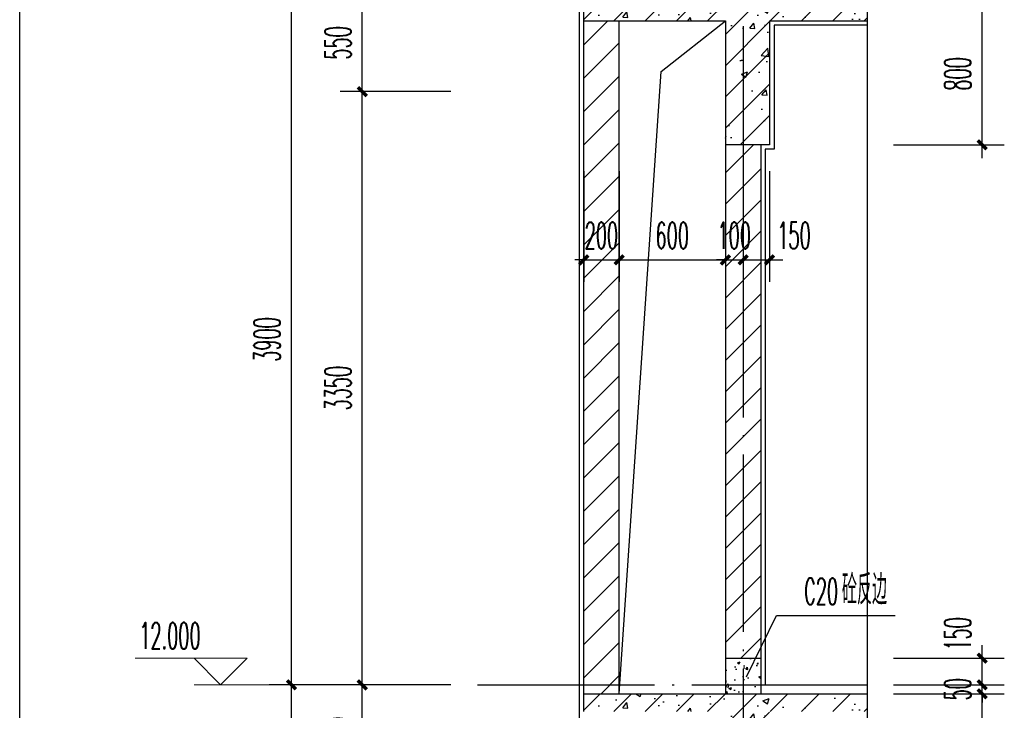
# Model space of a CAD drawing. Extents: x 1779708 to 7299578, y -1121471 to 88434.
# Tile 953 of 1056: x 6964219 to 6969779, y -959386 to -955486. Entities that reach past the tile are written whole.
import ezdxf

# ---------------------------------------------------------------- set-up
doc = ezdxf.new("R2010")
doc.units = 0
doc.header["$LTSCALE"] = 1000
doc.header["$MEASUREMENT"] = 0
doc.linetypes.add('DOTE', pattern=[2.42, 2, -0.2, 0.02, -0.2])
doc.layers.get('0').update_dxf_attribs({"linetype": 'CONTINUOUS'})
doc.layers.get('Defpoints').update_dxf_attribs({"linetype": 'CONTINUOUS'})
for name, color, linetype in [('AXIS', 3, 'CONTINUOUS'), ('DIM_LEAD', 3, 'CONTINUOUS'), ('DIM_SYMB', 3, 'CONTINUOUS'), ('DOTE', 1, 'DOTE'), ('PUB_TAB', 7, 'CONTINUOUS'), ('PUB_TEXT', 7, 'CONTINUOUS'), ('WALL', 255, 'CONTINUOUS'), ('填充细线', 8, 'CONTINUOUS'), ('粉刷线', 213, 'CONTINUOUS')]:
    doc.layers.add(name, color=color, linetype=linetype)
doc.layers.add('DIM_ELEV', color=3, linetype='CONTINUOUS', lineweight=13)
doc.styles.add('_TCH_DIM', font='SIMPLEX.shx', dxfattribs={"width": 0.7, "bigfont": 'GBCBIG.shx'})
doc.styles.add('_TCH_DIM_T3', font='SIMPLEX.shx', dxfattribs={"width": 0.494118, "bigfont": 'GBCBIG.shx'})
doc.dimstyles.new('_TCH_ARCH&&50', dxfattribs={"dimtxt": 148.75, "dimasz": 50, "dimexe": 125, "dimexo": 150, "dimgap": 63.125, "dimtad": 1, "dimdec": 0, "dimzin": 0, "dimdsep": 46, "dimtxsty": '_TCH_DIM_T3', "dimblk": 'ARCHTICK', "dimcen": 0.09, "dimdle": 75, "dimclrt": 7, "dimazin": 2, "dimtfac": 1, "dimtdec": 0, "dimtix": 1, "dimtmove": 2, "dimatfit": 3, "dimfxl": 250, "dimtolj": 1, "dimtzin": 0, "dimarcsym": 0})

# ---------------------------------------------------------------- blocks, each defined once
blk = doc.blocks.new('_ArchTick')
at = {"color": 0, "linetype": 'ByBlock', "const_width": 0.4}
blk.add_lwpolyline([(-0.5, -0.5), (0.5, 0.5)], dxfattribs=at)
blk = doc.blocks.new('*D1741')
at = {"layer": 'AXIS', "color": 0, "lineweight": -2, "transparency": 16777216}
for p, q in [((6965753.7, -963217.3), (6965753.7, -959167.3)), ((6966653.7, -959242.3), (6965628.7, -959242.3)), ((6966653.7, -963142.3), (6965628.7, -963142.3))]:
    blk.add_line(p, q, dxfattribs=at)
at = {"layer": 'Defpoints', "color": 0, "transparency": 16777216}
for p in [(6965753.7, -959242.3), (6966803.7, -959242.3), (6966803.7, -963142.3)]:
    blk.add_point(p, dxfattribs=at)
at = {"layer": 'AXIS', "color": 0, "lineweight": -2, "transparency": 16777216, "xscale": 50, "yscale": 50, "zscale": 50}
for p, rotation in [((6965753.7, -959242.3), 90), ((6965753.7, -963142.3), 270)]:
    blk.add_blockref('_ArchTick', p, dxfattribs=dict(at, rotation=rotation))
at = {"layer": 'AXIS', "color": 7, "transparency": 16777216, "insert": (6965616.2, -961192.3), "char_height": 148.75, "attachment_point": 5, "rotation": 90, "style": '_TCH_DIM_T3'}
blk.add_mtext('\\A1;3900', dxfattribs=at)
blk = doc.blocks.new('*D1742')
at = {"layer": 'AXIS', "color": 0, "lineweight": -2, "transparency": 16777216}
for p, q in [((6965753.7, -959317.3), (6965753.7, -955267.3)), ((6966653.7, -955342.3), (6965628.7, -955342.3)), ((6966653.7, -959242.3), (6965628.7, -959242.3))]:
    blk.add_line(p, q, dxfattribs=at)
at = {"layer": 'Defpoints', "color": 0, "transparency": 16777216}
for p in [(6965753.7, -955342.3), (6966803.7, -955342.3), (6966803.7, -959242.3)]:
    blk.add_point(p, dxfattribs=at)
at = {"layer": 'AXIS', "color": 0, "lineweight": -2, "transparency": 16777216, "xscale": 50, "yscale": 50, "zscale": 50}
for p, rotation in [((6965753.7, -955342.3), 90), ((6965753.7, -959242.3), 270)]:
    blk.add_blockref('_ArchTick', p, dxfattribs=dict(at, rotation=rotation))
at = {"layer": 'AXIS', "color": 7, "transparency": 16777216, "insert": (6965616.2, -957292.3), "char_height": 148.75, "attachment_point": 5, "rotation": 90, "style": '_TCH_DIM_T3'}
blk.add_mtext('\\A1;3900', dxfattribs=at)
blk = doc.blocks.new('*D1747')
at = {"layer": 'AXIS', "color": 0, "lineweight": -2, "transparency": 16777216}
for p, q in [((6969653.7, -960167.3), (6969653.7, -959217.3)), ((6969153.7, -959292.3), (6969778.7, -959292.3)), ((6969153.7, -960092.3), (6969778.7, -960092.3))]:
    blk.add_line(p, q, dxfattribs=at)
at = {"layer": 'Defpoints', "color": 0, "transparency": 16777216}
for p in [(6969003.7, -959292.3), (6969653.7, -959292.3), (6969003.7, -960092.3)]:
    blk.add_point(p, dxfattribs=at)
at = {"layer": 'AXIS', "color": 0, "lineweight": -2, "transparency": 16777216, "xscale": 50, "yscale": 50, "zscale": 50}
for p, rotation in [((6969653.7, -959292.3), 90), ((6969653.7, -960092.3), 270)]:
    blk.add_blockref('_ArchTick', p, dxfattribs=dict(at, rotation=rotation))
at = {"layer": 'AXIS', "color": 7, "transparency": 16777216, "insert": (6969516.2, -959692.3), "char_height": 148.75, "attachment_point": 5, "rotation": 90, "style": '_TCH_DIM_T3'}
blk.add_mtext('\\A1;800', dxfattribs=at)
blk = doc.blocks.new('*D1748')
at = {"layer": 'AXIS', "color": 0, "lineweight": -2, "transparency": 16777216}
for p, q in [((6969653.7, -959242.3), (6969653.7, -959192.3)), ((6969153.7, -959242.3), (6969778.7, -959242.3)), ((6969653.7, -959292.3), (6969653.7, -959242.3)), ((6969153.7, -959292.3), (6969778.7, -959292.3)), ((6969653.7, -959292.3), (6969653.7, -959342.3))]:
    blk.add_line(p, q, dxfattribs=at)
at = {"layer": 'Defpoints', "color": 0, "transparency": 16777216}
for p in [(6969003.7, -959242.3), (6969653.7, -959242.3), (6969003.7, -959292.3)]:
    blk.add_point(p, dxfattribs=at)
at = {"layer": 'AXIS', "color": 0, "lineweight": -2, "transparency": 16777216, "xscale": 50, "yscale": 50, "zscale": 50}
for p, rotation in [((6969653.7, -959242.3), 270), ((6969653.7, -959292.3), 90)]:
    blk.add_blockref('_ArchTick', p, dxfattribs=dict(at, rotation=rotation))
at = {"layer": 'AXIS', "color": 7, "transparency": 16777216, "insert": (6969516.2, -959267.3), "char_height": 148.75, "attachment_point": 5, "rotation": 90, "style": '_TCH_DIM_T3'}
blk.add_mtext('\\A1;50', dxfattribs=at)
blk = doc.blocks.new('*D1749')
at = {"layer": 'AXIS', "color": 0, "lineweight": -2, "transparency": 16777216}
for p, q in [((6969653.7, -959317.3), (6969653.7, -959017.3)), ((6969153.7, -959092.3), (6969778.7, -959092.3)), ((6969153.7, -959242.3), (6969778.7, -959242.3))]:
    blk.add_line(p, q, dxfattribs=at)
at = {"layer": 'Defpoints', "color": 0, "transparency": 16777216}
for p in [(6969003.7, -959092.3), (6969653.7, -959092.3), (6969003.7, -959242.3)]:
    blk.add_point(p, dxfattribs=at)
at = {"layer": 'AXIS', "color": 0, "lineweight": -2, "transparency": 16777216, "xscale": 50, "yscale": 50, "zscale": 50}
for p, rotation in [((6969653.7, -959092.3), 90), ((6969653.7, -959242.3), 270)]:
    blk.add_blockref('_ArchTick', p, dxfattribs=dict(at, rotation=rotation))
at = {"layer": 'AXIS', "color": 7, "transparency": 16777216, "insert": (6969516.2, -958954.8), "char_height": 148.75, "attachment_point": 5, "rotation": 90, "style": '_TCH_DIM_T3'}
blk.add_mtext('\\A1;150', dxfattribs=at)
blk = doc.blocks.new('*D1750')
at = {"layer": 'AXIS', "color": 0, "lineweight": -2, "transparency": 16777216}
for p, q in [((6969653.7, -956267.3), (6969653.7, -955317.3)), ((6969153.7, -955392.3), (6969778.7, -955392.3)), ((6969153.7, -956192.3), (6969778.7, -956192.3))]:
    blk.add_line(p, q, dxfattribs=at)
at = {"layer": 'Defpoints', "color": 0, "transparency": 16777216}
for p in [(6969003.7, -955392.3), (6969653.7, -955392.3), (6969003.7, -956192.3)]:
    blk.add_point(p, dxfattribs=at)
at = {"layer": 'AXIS', "color": 0, "lineweight": -2, "transparency": 16777216, "xscale": 50, "yscale": 50, "zscale": 50}
for p, rotation in [((6969653.7, -955392.3), 90), ((6969653.7, -956192.3), 270)]:
    blk.add_blockref('_ArchTick', p, dxfattribs=dict(at, rotation=rotation))
at = {"layer": 'AXIS', "color": 7, "transparency": 16777216, "insert": (6969516.2, -955792.3), "char_height": 148.75, "attachment_point": 5, "rotation": 90, "style": '_TCH_DIM_T3'}
blk.add_mtext('\\A1;800', dxfattribs=at)
blk = doc.blocks.new('*D1767')
at = {"layer": 'AXIS', "color": 0, "lineweight": -2, "transparency": 16777216}
for p, q in [((6966153.7, -959867.3), (6966153.7, -959167.3)), ((6966653.7, -959242.3), (6966028.7, -959242.3)), ((6966653.7, -959792.3), (6966028.7, -959792.3))]:
    blk.add_line(p, q, dxfattribs=at)
at = {"layer": 'Defpoints', "color": 0, "transparency": 16777216}
for p in [(6966153.7, -959242.3), (6966803.7, -959242.3), (6966803.7, -959792.3)]:
    blk.add_point(p, dxfattribs=at)
at = {"layer": 'AXIS', "color": 0, "lineweight": -2, "transparency": 16777216, "xscale": 50, "yscale": 50, "zscale": 50}
for p, rotation in [((6966153.7, -959242.3), 90), ((6966153.7, -959792.3), 270)]:
    blk.add_blockref('_ArchTick', p, dxfattribs=dict(at, rotation=rotation))
at = {"layer": 'AXIS', "color": 7, "transparency": 16777216, "insert": (6966016.2, -959517.3), "char_height": 148.75, "attachment_point": 5, "rotation": 90, "style": '_TCH_DIM_T3'}
blk.add_mtext('\\A1;550', dxfattribs=at)
blk = doc.blocks.new('*D1768')
at = {"layer": 'AXIS', "color": 0, "lineweight": -2, "transparency": 16777216}
for p, q in [((6966153.7, -959317.3), (6966153.7, -955817.3)), ((6966653.7, -955892.3), (6966028.7, -955892.3)), ((6966653.7, -959242.3), (6966028.7, -959242.3))]:
    blk.add_line(p, q, dxfattribs=at)
at = {"layer": 'Defpoints', "color": 0, "transparency": 16777216}
for p in [(6966153.7, -955892.3), (6966803.7, -955892.3), (6966803.7, -959242.3)]:
    blk.add_point(p, dxfattribs=at)
at = {"layer": 'AXIS', "color": 0, "lineweight": -2, "transparency": 16777216, "xscale": 50, "yscale": 50, "zscale": 50}
for p, rotation in [((6966153.7, -955892.3), 90), ((6966153.7, -959242.3), 270)]:
    blk.add_blockref('_ArchTick', p, dxfattribs=dict(at, rotation=rotation))
at = {"layer": 'AXIS', "color": 7, "transparency": 16777216, "insert": (6966016.2, -957567.3), "char_height": 148.75, "attachment_point": 5, "rotation": 90, "style": '_TCH_DIM_T3'}
blk.add_mtext('\\A1;3350', dxfattribs=at)
blk = doc.blocks.new('*D1769')
at = {"layer": 'AXIS', "color": 0, "lineweight": -2, "transparency": 16777216}
for p, q in [((6966153.7, -955967.3), (6966153.7, -955267.3)), ((6966653.7, -955342.3), (6966028.7, -955342.3)), ((6966653.7, -955892.3), (6966028.7, -955892.3))]:
    blk.add_line(p, q, dxfattribs=at)
at = {"layer": 'Defpoints', "color": 0, "transparency": 16777216}
for p in [(6966153.7, -955342.3), (6966803.7, -955342.3), (6966803.7, -955892.3)]:
    blk.add_point(p, dxfattribs=at)
at = {"layer": 'AXIS', "color": 0, "lineweight": -2, "transparency": 16777216, "xscale": 50, "yscale": 50, "zscale": 50}
for p, rotation in [((6966153.7, -955342.3), 90), ((6966153.7, -955892.3), 270)]:
    blk.add_blockref('_ArchTick', p, dxfattribs=dict(at, rotation=rotation))
at = {"layer": 'AXIS', "color": 7, "transparency": 16777216, "insert": (6966016.2, -955617.3), "char_height": 148.75, "attachment_point": 5, "rotation": 90, "style": '_TCH_DIM_T3'}
blk.add_mtext('\\A1;550', dxfattribs=at)
blk = doc.blocks.new('*D1787')
at = {"layer": 'AXIS', "color": 0, "lineweight": -2, "transparency": 16777216}
for p, q in [((6967403.7, -956342.3), (6967403.7, -956967.3)), ((6967603.7, -956342.3), (6967603.7, -956967.3)), ((6967403.7, -956842.3), (6967353.7, -956842.3)), ((6967403.7, -956842.3), (6967603.7, -956842.3)), ((6967603.7, -956842.3), (6967653.7, -956842.3))]:
    blk.add_line(p, q, dxfattribs=at)
at = {"layer": 'Defpoints', "color": 0, "transparency": 16777216}
for p in [(6967403.7, -956192.3), (6967603.7, -956192.3), (6967603.7, -956842.3)]:
    blk.add_point(p, dxfattribs=at)
at = {"layer": 'AXIS', "color": 0, "lineweight": -2, "transparency": 16777216, "xscale": 50, "yscale": 50, "zscale": 50}
blk.add_blockref('_ArchTick', (6967403.7, -956842.3), dxfattribs=at)
at = {"layer": 'AXIS', "color": 0, "lineweight": -2, "transparency": 16777216, "xscale": 50, "yscale": 50, "zscale": 50, "rotation": 180}
blk.add_blockref('_ArchTick', (6967603.7, -956842.3), dxfattribs=at)
at = {"layer": 'AXIS', "color": 7, "transparency": 16777216, "insert": (6967503.7, -956704.8), "char_height": 148.75, "attachment_point": 5, "style": '_TCH_DIM_T3'}
blk.add_mtext('\\A1;200', dxfattribs=at)
blk = doc.blocks.new('*D1788')
at = {"layer": 'AXIS', "color": 0, "lineweight": -2, "transparency": 16777216}
for p, q in [((6967603.7, -956342.3), (6967603.7, -956967.3)), ((6968203.7, -956342.3), (6968203.7, -956967.3)), ((6967528.7, -956842.3), (6968278.7, -956842.3))]:
    blk.add_line(p, q, dxfattribs=at)
at = {"layer": 'Defpoints', "color": 0, "transparency": 16777216}
for p in [(6967603.7, -956192.3), (6968203.7, -956192.3), (6968203.7, -956842.3)]:
    blk.add_point(p, dxfattribs=at)
at = {"layer": 'AXIS', "color": 0, "lineweight": -2, "transparency": 16777216, "xscale": 50, "yscale": 50, "zscale": 50, "rotation": 180}
blk.add_blockref('_ArchTick', (6967603.7, -956842.3), dxfattribs=at)
at = {"layer": 'AXIS', "color": 0, "lineweight": -2, "transparency": 16777216, "xscale": 50, "yscale": 50, "zscale": 50}
blk.add_blockref('_ArchTick', (6968203.7, -956842.3), dxfattribs=at)
at = {"layer": 'AXIS', "color": 7, "transparency": 16777216, "insert": (6967903.7, -956704.8), "char_height": 148.75, "attachment_point": 5, "style": '_TCH_DIM_T3'}
blk.add_mtext('\\A1;600', dxfattribs=at)
blk = doc.blocks.new('*D1789')
at = {"layer": 'AXIS', "color": 0, "lineweight": -2, "transparency": 16777216}
for p, q in [((6968203.7, -956342.3), (6968203.7, -956967.3)), ((6968303.7, -956342.3), (6968303.7, -956967.3)), ((6968203.7, -956842.3), (6968153.7, -956842.3)), ((6968203.7, -956842.3), (6968303.7, -956842.3)), ((6968303.7, -956842.3), (6968353.7, -956842.3))]:
    blk.add_line(p, q, dxfattribs=at)
at = {"layer": 'Defpoints', "color": 0, "transparency": 16777216}
for p in [(6968203.7, -956192.3), (6968303.7, -956192.3), (6968303.7, -956842.3)]:
    blk.add_point(p, dxfattribs=at)
at = {"layer": 'AXIS', "color": 0, "lineweight": -2, "transparency": 16777216, "xscale": 50, "yscale": 50, "zscale": 50}
blk.add_blockref('_ArchTick', (6968203.7, -956842.3), dxfattribs=at)
at = {"layer": 'AXIS', "color": 0, "lineweight": -2, "transparency": 16777216, "xscale": 50, "yscale": 50, "zscale": 50, "rotation": 180}
blk.add_blockref('_ArchTick', (6968303.7, -956842.3), dxfattribs=at)
at = {"layer": 'AXIS', "color": 7, "transparency": 16777216, "insert": (6968253.7, -956704.8), "char_height": 148.75, "attachment_point": 5, "style": '_TCH_DIM_T3'}
blk.add_mtext('\\A1;100', dxfattribs=at)
blk = doc.blocks.new('*D1790')
at = {"layer": 'AXIS', "color": 0, "lineweight": -2, "transparency": 16777216}
for p, q in [((6968303.7, -956342.3), (6968303.7, -956967.3)), ((6968453.7, -956342.3), (6968453.7, -956967.3)), ((6968228.7, -956842.3), (6968528.7, -956842.3))]:
    blk.add_line(p, q, dxfattribs=at)
at = {"layer": 'Defpoints', "color": 0, "transparency": 16777216}
for p in [(6968303.7, -956192.3), (6968453.7, -956192.3), (6968453.7, -956842.3)]:
    blk.add_point(p, dxfattribs=at)
at = {"layer": 'AXIS', "color": 0, "lineweight": -2, "transparency": 16777216, "xscale": 50, "yscale": 50, "zscale": 50, "rotation": 180}
blk.add_blockref('_ArchTick', (6968303.7, -956842.3), dxfattribs=at)
at = {"layer": 'AXIS', "color": 0, "lineweight": -2, "transparency": 16777216, "xscale": 50, "yscale": 50, "zscale": 50}
blk.add_blockref('_ArchTick', (6968453.7, -956842.3), dxfattribs=at)
at = {"layer": 'AXIS', "color": 7, "transparency": 16777216, "insert": (6968591.2, -956704.8), "char_height": 148.75, "attachment_point": 5, "style": '_TCH_DIM_T3'}
blk.add_mtext('\\A1;150', dxfattribs=at)

msp = doc.modelspace()

# ---------------------------------------------------------------- hatches: boundary and pattern name
at = {"layer": '填充细线'}
h = msp.add_hatch(dxfattribs=at)
h.set_pattern_fill('钢筋混凝土', color=114, scale=50)
h.set_pattern_definition([(45, (6967403.74, -956192.29), (-88.388, 88.388), []), (50, (6967403.74, -956192.3), (358.63, -31.376), [37.5, -412.5]), (355, (6967403.74, -956192.3), (-69.376, 376.096), [30, -330]), (100.451, (6967433.63, -956194.9), (289.255, 344.72), [31.87, -350.57]), (46.184, (6967403.74, -956092.3), (533.62, -82.76), [56.25, -618.75]), (96.636, (6967448.2, -956099.2), (467.33, 487.06), [47.8, -525.86]), (351.184, (6967403.74, -956092.3), (467.33, 487.06), [45, -495]), (21, (6967453.74, -956117.3), (298.454, -201.31), [37.5, -412.5]), (326, (6967453.74, -956117.3), (121.66, 362.575), [30, -330]), (71.451, (6967478.6, -956134.06), (420.11, 161.265), [31.87, -350.57]), (37.5, (6967403.74, -956192.29), (6.08, 166.447), [0, -326, 0, -335, 0, -331.25]), (7.5, (6967403.74, -956192.29), (131.535, 197.206), [0, -191, 0, -318.5, 0, -126.25]), (327.5, (6967292.24, -956192.29), (266.911, -11.277), [0, -125, 0, -390, 0, -517.5]), (317.5, (6967242.24, -956192.29), (291.593, 50.052), [0, -162.5, 0, -259, 0, -367.5])])
h.paths.add_polyline_path([(6967403.7, -955492.3), (6968203.7, -955492.3), (6968203.7, -956192.3), (6968453.7, -956192.3), (6968453.7, -955492.3), (6969003.7, -955492.3), (6969003.7, -955392.3), (6967403.7, -955392.3)])
h = msp.add_hatch(dxfattribs=at)
h.set_pattern_fill('普通砖,_O', color=114, scale=100)
h.set_pattern_definition([(45, (6985.29, -29604.5), (-94.045202, 94.045202), [])])
h.paths.add_polyline_path([(6967603.7, -955492.3), (6967403.7, -955492.3), (6967403.7, -959292.3), (6967603.7, -959292.3)])
h = msp.add_hatch(dxfattribs=at)
h.set_pattern_fill('普通砖', color=114, scale=50)
h.set_pattern_definition([(45, (6968203.74, -959002.53), (-88.3884, 88.3884), [])])
h.paths.add_polyline_path([(6968403.7, -956192.3), (6968203.7, -956192.3), (6968203.7, -959092.3), (6968403.7, -959092.3)])
h = msp.add_hatch(dxfattribs=at)
h.set_pattern_fill('混凝土', color=114, scale=20)
h.set_pattern_definition([(50, (6968203.74, -959292.29), (143.45, -12.55), [15, -165]), (355, (6968203.74, -959292.29), (-27.75, 150.44), [12, -132]), (100.45, (6968215.7, -959293.33), (115.7, 137.89), [12.75, -140.23]), (46.184, (6968203.74, -959252.29), (213.45, -33.1), [22.5, -247.5]), (96.64, (6968221.53, -959255.04), (186.93, 194.82), [19.12, -210.34]), (351.18, (6968203.74, -959252.29), (186.93, 194.82), [18, -198]), (21, (6968223.74, -959262.29), (119.38, -80.524), [15, -165]), (326, (6968223.74, -959262.29), (48.66, 145.03), [12, -132]), (71.45, (6968233.69, -959269), (168.045, 64.51), [12.75, -140.23]), (37.5, (6968203.74, -959292.286), (2.432, 66.579), [0, -130.4, 0, -134, 0, -132.5]), (7.5, (6968203.74, -959292.286), (52.614, 78.882), [0, -76.4, 0, -127.4, 0, -50.5]), (327.5, (6968159.14, -959292.286), (106.7645, -4.511), [0, -50, 0, -156, 0, -207]), (317.5, (6968139.14, -959292.29), (116.637, 20.02), [0, -65, 0, -103.6, 0, -147])])
h.paths.add_polyline_path([(6968403.7, -959092.3), (6968203.7, -959092.3), (6968203.7, -959292.3), (6968403.7, -959292.3)])
h = msp.add_hatch(dxfattribs=at)
h.set_pattern_fill('钢筋混凝土', color=114, scale=50)
h.set_pattern_definition([(45, (6967403.74, -960092.29), (-88.388, 88.388), []), (50, (6967403.74, -960092.3), (358.63, -31.376), [37.5, -412.5]), (355, (6967403.74, -960092.3), (-69.376, 376.096), [30, -330]), (100.451, (6967433.63, -960094.9), (289.255, 344.72), [31.87, -350.57]), (46.184, (6967403.74, -959992.3), (533.62, -82.76), [56.25, -618.75]), (96.636, (6967448.2, -959999.2), (467.33, 487.06), [47.8, -525.86]), (351.184, (6967403.74, -959992.3), (467.33, 487.06), [45, -495]), (21, (6967453.74, -960017.3), (298.454, -201.31), [37.5, -412.5]), (326, (6967453.74, -960017.3), (121.66, 362.575), [30, -330]), (71.451, (6967478.6, -960034.06), (420.11, 161.265), [31.87, -350.57]), (37.5, (6967403.74, -960092.29), (6.08, 166.447), [0, -326, 0, -335, 0, -331.25]), (7.5, (6967403.74, -960092.29), (131.535, 197.206), [0, -191, 0, -318.5, 0, -126.25]), (327.5, (6967292.24, -960092.29), (266.911, -11.277), [0, -125, 0, -390, 0, -517.5]), (317.5, (6967242.24, -960092.29), (291.593, 50.052), [0, -162.5, 0, -259, 0, -367.5])])
h.paths.add_polyline_path([(6967403.7, -959392.3), (6968203.7, -959392.3), (6968203.7, -960092.3), (6968453.7, -960092.3), (6968453.7, -959392.3), (6969003.7, -959392.3), (6969003.7, -959292.3), (6967403.7, -959292.3)])

# ---------------------------------------------------------------- linework, layer by layer
at = {"layer": 'DIM_ELEV'}
for p, q in [((6965503.7, -959092.3), (6964870.4, -959092.3)), ((6965353.7, -959242.3), (6965203.7, -959092.3)), ((6965353.7, -959242.3), (6965503.7, -959092.3)), ((6966153.7, -959242.3), (6965203.7, -959242.3))]:
    msp.add_line(p, q, dxfattribs=at)
at = {"layer": 'DIM_LEAD'}
for p, q in [((6968322.8, -959196.3), (6968492.9, -958850.9)), ((6968322.8, -959196.3), (6968492.9, -958850.9)), ((6968492.9, -958850.9), (6969161.9, -958850.9))]:
    msp.add_line(p, q, dxfattribs=at)
at = {"layer": 'DIM_SYMB'}
msp.add_lwpolyline([(6969003.7, -945692.3), (6969003.7, -955036), (6969108.7, -955074.3), (6968898.7, -955111.3), (6969003.7, -955148.5), (6969003.7, -964492.3)], dxfattribs=at)
at = {"layer": 'DOTE', "linetype": 'DOTE', "ltscale": 0.5}
for p, q in [((6968303.7, -945842.3), (6968303.7, -964342.3)), ((6966803.7, -959242.3), (6969003.7, -959242.3))]:
    msp.add_line(p, q, dxfattribs=at)
at = {"layer": 'PUB_TAB'}
msp.add_line((6964219.2, -973350.2), (6964219.2, -944650.2), dxfattribs=at)
at = {"layer": 'WALL'}
for p, q in [((6967403.7, -955492.3), (6967403.7, -955392.3)), ((6967403.7, -955492.3), (6968203.7, -955492.3)), ((6967403.7, -959292.3), (6967403.7, -955492.3)), ((6967603.7, -959292.3), (6967603.7, -955492.3)), ((6968203.7, -955492.3), (6968203.7, -956192.3)), ((6968453.7, -955492.3), (6968453.7, -956192.3)), ((6968453.7, -955492.3), (6969003.7, -955492.3)), ((6968453.7, -956192.3), (6968203.7, -956192.3)), ((6968203.7, -956192.3), (6968203.7, -959292.3)), ((6968403.7, -956192.3), (6968403.7, -959292.3)), ((6968203.7, -959092.3), (6968403.7, -959092.3)), ((6967403.7, -959392.3), (6967403.7, -959292.3)), ((6967403.7, -959292.3), (6969003.7, -959292.3))]:
    msp.add_line(p, q, dxfattribs=at)
at = {"layer": '填充细线', "color": 114}
msp.add_lwpolyline([(6967603.7, -959292.3), (6967841.1, -955777.9), (6968203.7, -955492.3)], dxfattribs=at)
at = {"layer": '粉刷线'}
for p, q in [((6967378.7, -946517.3), (6967378.7, -962898.5)), ((6968428.7, -956217.3), (6968428.7, -959242.3)), ((6968403.7, -959242.3), (6969003.7, -959242.3))]:
    msp.add_line(p, q, dxfattribs=at)
msp.add_lwpolyline([(6969003.7, -955517.3), (6968478.7, -955517.3), (6968478.7, -956217.3), (6968428.7, -956217.3)], dxfattribs=at)

# ---------------------------------------------------------------- texts
at = {"layer": 'PUB_TEXT', "color": 7, "style": '_TCH_DIM'}
for s, height, width, p in [('砼反边', 168.79, 0.7, (6968861.8, -958789.1)), ('C20', 148.75, 0.494118, (6968648.3, -958789.1)), ('12.000', 148.75, 0.494118, (6964894.2, -959039.8))]:
    msp.add_text(s, height=height, dxfattribs=dict(at, width=width)).set_placement(p)

# ---------------------------------------------------------------- dimensions: what is measured, and where the dimension line sits
at = {"layer": 'AXIS'}
for p1, p2, distance, picture, middle in [((6966803.7, -959242.3), (6966803.7, -955342.3), 1050, '*D1742', (6965616.2, -957292.3)), ((6966803.7, -955892.3), (6966803.7, -955342.3), 650, '*D1769', (6966016.2, -955617.3)), ((6969003.7, -956192.3), (6969003.7, -955392.3), -650, '*D1750', (6969516.2, -955792.3)), ((6966803.7, -959242.3), (6966803.7, -955892.3), 650, '*D1768', (6966016.2, -957567.3)), ((6967403.7, -956192.3), (6967603.7, -956192.3), -650, '*D1787', (6967503.7, -956704.8)), ((6967603.7, -956192.3), (6968203.7, -956192.3), -650, '*D1788', (6967903.7, -956704.8)), ((6968203.7, -956192.3), (6968303.7, -956192.3), -650, '*D1789', (6968253.7, -956704.8)), ((6966803.7, -963142.3), (6966803.7, -959242.3), 1050, '*D1741', (6965616.2, -961192.3)), ((6966803.7, -959792.3), (6966803.7, -959242.3), 650, '*D1767', (6966016.2, -959517.3)), ((6969003.7, -959292.3), (6969003.7, -959242.3), -650, '*D1748', (6969516.2, -959267.3)), ((6969003.7, -960092.3), (6969003.7, -959292.3), -650, '*D1747', (6969516.2, -959692.3))]:
    dim = msp.add_aligned_dim(p1=p1, p2=p2, distance=distance, dimstyle='_TCH_ARCH&&50', dxfattribs=at)
    dim.commit()
    dim.dimension.update_dxf_attribs({"geometry": picture, "text_midpoint": middle})
for base, p1, p2, angle, picture, middle in [((6968453.7, -956842.3), (6968303.7, -956192.3), (6968453.7, -956192.3), 0, '*D1790', (6968591.2, -956704.8)), ((6969653.7, -959092.3), (6969003.7, -959242.3), (6969003.7, -959092.3), 90, '*D1749', (6969516.2, -958954.8))]:
    dim = msp.add_linear_dim(base=base, p1=p1, p2=p2, angle=angle, dimstyle='_TCH_ARCH&&50', dxfattribs=at)
    dim.commit()
    dim.dimension.update_dxf_attribs({"geometry": picture, "text_midpoint": middle, "dimtype": 161})

doc.saveas('drawing.dxf')
